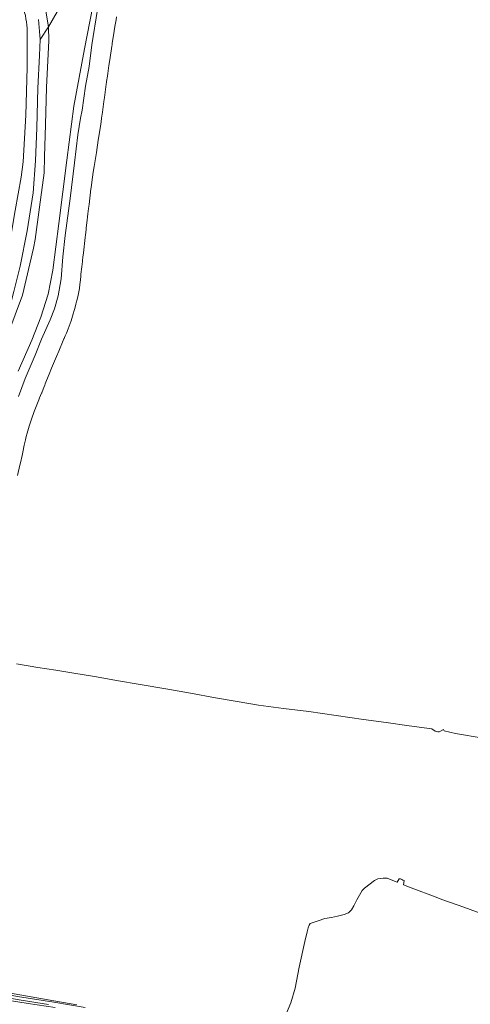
# Model space of a CAD drawing. Header units: metres. Extents: x 149984 to 156489, y 469398 to 478068.
# Tile 632 of 656: x 155610 to 155778, y 470886 to 471254. Entities that reach past the tile are written whole.
import ezdxf

# ---------------------------------------------------------------- set-up
doc = ezdxf.new("R2010")
doc.units = ezdxf.units.M
doc.header["$LTSCALE"] = 0.75
for name, color, linetype, lineweight in [('B-WE-GR-GRAS-GV', 252, 'Continuous', 13), ('B-WE-OG-TERREIN_OEVER-GV', 252, 'Continuous', 18), ('B-WE-OG-WATER-GV', 252, 'Continuous', 18), ('B-WE-OG-WATER_SLOOT-GV', 252, 'Continuous', 18), ('B-WE-VH-ONVERHARD-GV', 252, 'Continuous', 18)]:
    doc.layers.add(name, color=color, linetype=linetype, lineweight=lineweight)

msp = doc.modelspace()

# ---------------------------------------------------------------- linework, layer by layer
at = {"layer": 'B-WE-GR-GRAS-GV', "flags": 128}
for points in [[(155639.161, 471257.557), (155636.996, 471244.461), (155636.082, 471236.345), (155634.64, 471228.993), (155633.364, 471219.929), (155632.753, 471217.029), (155631.789, 471210.751), (155630.589, 471200.237), (155628.864, 471186.983), (155627.023, 471173.069), (155626.228, 471165.193), (155625.515, 471156.899), (155624.411, 471150.56), (155623.119, 471145.739), (155621.505, 471141.535), (155618.208, 471134.365), (155615.804, 471128.398), (155612.176, 471119.708), (155609.657, 471112.942)], [(155609.239, 471083.404), (155610.14, 471087.296), (155610.327, 471088.102), (155610.339, 471088.155), (155610.966, 471090.865), (155611.246, 471092.072), (155611.805, 471094.739), (155612.218, 471096.709), (155612.485, 471097.981), (155612.865, 471099.26), (155613.63, 471101.835), (155614.522, 471104.486), (155615.497, 471107.382), (155617.239, 471111.709), (155617.513, 471112.392), (155617.532, 471112.438), (155618.223, 471114.154), (155618.291, 471114.322), (155618.452, 471114.724), (155619.104, 471116.343), (155619.46, 471117.228), (155619.618, 471117.62), (155620.115, 471118.856), (155621.085, 471121.265), (155621.977, 471123.481), (155622.71, 471125.303), (155623.823, 471127.917), (155624.645, 471129.846), (155625.453, 471131.743), (155625.576, 471132.033), (155626.615, 471134.473), (155626.695, 471134.659), (155626.831, 471134.98), (155627.11, 471135.634), (155627.505, 471136.629), (155628.162, 471138.283), (155629.308, 471141.166), (155630.068, 471143.891), (155630.401, 471145.085), (155630.606, 471145.822), (155631.06, 471147.498), (155631.184, 471147.954), (155631.519, 471149.191), (155631.701, 471149.863), (155631.783, 471150.164), (155631.902, 471150.808), (155632.358, 471153.283), (155632.547, 471154.959), (155632.616, 471155.566), (155632.865, 471157.767), (155632.962, 471158.626), (155633.271, 471161.363), (155633.495, 471163.344), (155633.579, 471164.086), (155633.663, 471164.827), (155633.69, 471165.066), (155633.874, 471166.695), (155634.511, 471172.332), (155634.632, 471173.405), (155634.849, 471175.21), (155634.938, 471175.945), (155635.287, 471178.858), (155635.433, 471180.075), (155635.575, 471181.252), (155635.814, 471183.24), (155635.987, 471184.677), (155636.692, 471190.55), (155636.746, 471191.001), (155636.995, 471193.075), (155637.564, 471196.753), (155637.901, 471198.929), (155638.711, 471204.159), (155639.426, 471208.776), (155640.34, 471214.683), (155640.644, 471216.887), (155640.66, 471216.998), (155640.976, 471219.293), (155641.1, 471220.189), (155641.527, 471223.281), (155641.733, 471224.775), (155641.855, 471225.66), (155642.001, 471226.716), (155642.408, 471229.664), (155642.518, 471230.467), (155642.542, 471230.638), (155642.833, 471232.746), (155642.865, 471232.981), (155642.94, 471233.519), (155642.96, 471233.665), (155643.37, 471236.637), (155643.697, 471238.775), (155644.488, 471243.939), (155644.556, 471244.385), (155644.602, 471244.69), (155644.659, 471245.055), (155645.091, 471247.88), (155645.12, 471248.066), (155645.322, 471249.39), (155645.37, 471249.702), (155645.605, 471251.24), (155646.06, 471253.706), (155646.285, 471254.922)], [(155783.1, 470985.198), (155772.826, 470986.987), (155768.555, 470987.973), (155768.292, 470988.394), (155766.694, 470987.533), (155766.201, 470987.611), (155765.707, 470987.689), (155765.214, 470987.767), (155763.967, 470988.633), (155755.464, 470989.816), (155746.961, 470991), (155738.458, 470992.183), (155728.239, 470993.655), (155718.019, 470995.127), (155708.645, 470996.346), (155699.272, 470997.565), (155691.238, 470998.94), (155683.204, 471000.314), (155673.898, 471001.969), (155664.591, 471003.624), (155655.119, 471005.252), (155646.257, 471006.774), (155645.647, 471006.879), (155637.953, 471008.212), (155630.259, 471009.545), (155623.558, 471010.579), (155616.858, 471011.612), (155608.877, 471012.978)], [(155709.331, 470881.524), (155711.358, 470886.218), (155712.928, 470891.785), (155714.455, 470899.557), (155716.605, 470909.206), (155717.431, 470912.806), (155717.754, 470914.318), (155718.202, 470915.317), (155718.561, 470915.923), (155719.675, 470916.322), (155721.484, 470916.876), (155723.985, 470917.736), (155726.488, 470918.172), (155728.81, 470918.668), (155731.222, 470919.255), (155732.879, 470919.929), (155733.93, 470920.962), (155734.827, 470922.538), (155735.962, 470924.78), (155737.009, 470926.537), (155737.996, 470928.204), (155738.836, 470929.115), (155742.534, 470931.945), (155743.829, 470932.617), (155745.82, 470932.839), (155747.3, 470932.847), (155750.084, 470931.684), (155751.029, 470931.313), (155751.825, 470932.649), (155752.301, 470932.578), (155752.752, 470932.359), (155753.203, 470932.14), (155753.654, 470931.922), (155753.391, 470930.385), (155756.226, 470929.271), (155765.565, 470925.695), (155767.662, 470924.892), (155775.981, 470921.977), (155785.364, 470918.519)], [(155623.33, 470884.463), (155613.267, 470886.009), (155603.203, 470887.555), (155595.291, 470888.991), (155587.378, 470890.427), (155578.952, 470891.948), (155570.525, 470893.468), (155569.393, 470893.462), (155568.926, 470892.989), (155568.482, 470891.472), (155565.139, 470882.034)], [(155599.661, 470891.053), (155610.181, 470889.178), (155620.702, 470887.304), (155631.472, 470885.512)]]:
    msp.add_lwpolyline(points, dxfattribs=at)
at = {"layer": 'B-WE-OG-TERREIN_OEVER-GV'}
msp.add_lwpolyline([(155612.858, 471247.018, 0.1446721), (155608.353, 471265.322)], format="xyb", dxfattribs=at)
at = {"layer": 'B-WE-OG-TERREIN_OEVER-GV', "flags": 128}
for points in [[(155638.433, 471264.143), (155634.289, 471242.94), (155630.342, 471221.416), (155627.662, 471201.304), (155624.708, 471177.633), (155622.484, 471160.105), (155620.67, 471151.25), (155617.931, 471142.635), (155614.588, 471134.042), (155609.565, 471122.406)], [(155617.098, 471253.931), (155617.678, 471246.442), (155620.825, 471251.104), (155619.824, 471256.985), (155618.659, 471261.21), (155616.904, 471265.376)], [(155609.657, 471112.942), (155612.176, 471119.708), (155615.804, 471128.398), (155618.208, 471134.365), (155621.505, 471141.535), (155623.119, 471145.739), (155624.411, 471150.56), (155625.515, 471156.899), (155626.228, 471165.193), (155627.023, 471173.069), (155628.864, 471186.983), (155630.589, 471200.237), (155631.789, 471210.751), (155632.753, 471217.029), (155633.364, 471219.929), (155634.64, 471228.993), (155636.082, 471236.345), (155636.996, 471244.461), (155639.161, 471257.557)], [(155600.456, 471122.344), (155611.079, 471150.757), (155615.204, 471168.392), (155615.874, 471171.641), (155617.473, 471183.656), (155619.226, 471196.599), (155619.329, 471202.58), (155619.742, 471214.595), (155620.103, 471228.466), (155620.928, 471246.05), (155620.825, 471251.104), (155617.678, 471246.442), (155617.524, 471240.433), (155616.901, 471228.257), (155616.467, 471213.393), (155615.923, 471201.087), (155615.13, 471189.066), (155612.885, 471174.864), (155610.217, 471161.698), (155607.898, 471152.237)], [(155602.688, 471150.409), (155605.706, 471166.213), (155608.443, 471182.467), (155610.68, 471194.951), (155611.415, 471200.664), (155612.42, 471218.17), (155612.853, 471235.912), (155612.858, 471247.018)], [(155631.472, 470885.512), (155620.702, 470887.304), (155610.181, 470889.178), (155599.661, 470891.053), (155589.14, 470892.927), (155580.843, 470894.788), (155572.545, 470896.648), (155571.393, 470897.077), (155571.093, 470897.754), (155570.986, 470898.224), (155570.265, 470896.393), (155573.501, 470895.478), (155586.797, 470892.761), (155599.099, 470890.51), (155609.303, 470888.658), (155622.834, 470886.456), (155634.513, 470884.514)], [(155620.85, 470885.64), (155610.661, 470887.282), (155598.255, 470889.297), (155586.411, 470891.436), (155573.352, 470894.053), (155569.767, 470895.127), (155568.926, 470892.989), (155569.393, 470893.462), (155570.525, 470893.468), (155578.952, 470891.948), (155587.378, 470890.427), (155595.291, 470888.991), (155603.203, 470887.555), (155613.267, 470886.009), (155623.33, 470884.463)]]:
    msp.add_lwpolyline(points, dxfattribs=at)
at = {"layer": 'B-WE-OG-WATER-GV', "flags": 128}
for points in [[(155620.825, 471251.104), (155628.698, 471264.885), (155627.994, 471265.484), (155626.718, 471267.811), (155626.198, 471268.76), (155625.417, 471270.002), (155622.922, 471273.972), (155622.545, 471274.518), (155620.562, 471277.388), (155620.147, 471277.896), (155619.487, 471278.701), (155618.476, 471280.113), (155614.339, 471284.678), (155609.691, 471288.55), (155605.689, 471291.076)], [(155616.904, 471265.376), (155618.659, 471261.21), (155619.824, 471256.985), (155620.825, 471251.104)]]:
    msp.add_lwpolyline(points, dxfattribs=at)
at = {"layer": 'B-WE-OG-WATER_SLOOT-GV', "flags": 128}
for points in [[(155628.698, 471264.885), (155620.825, 471251.104), (155620.928, 471246.05), (155620.103, 471228.466), (155619.742, 471214.595), (155619.329, 471202.58), (155619.226, 471196.599), (155617.473, 471183.656), (155615.874, 471171.641), (155615.204, 471168.392), (155611.079, 471150.757), (155600.456, 471122.344)], [(155609.565, 471122.406), (155614.588, 471134.042), (155617.931, 471142.635), (155620.67, 471151.25), (155622.484, 471160.105), (155624.708, 471177.633), (155627.662, 471201.304), (155630.342, 471221.416), (155634.289, 471242.94), (155638.433, 471264.143)], [(155634.513, 470884.514), (155622.834, 470886.456), (155609.303, 470888.658), (155599.099, 470890.51), (155586.797, 470892.761), (155573.501, 470895.478), (155570.265, 470896.393), (155569.767, 470895.127), (155573.352, 470894.053), (155586.411, 470891.436), (155598.255, 470889.297), (155610.661, 470887.282), (155620.85, 470885.64)]]:
    msp.add_lwpolyline(points, dxfattribs=at)
at = {"layer": 'B-WE-VH-ONVERHARD-GV'}
msp.add_lwpolyline([(155608.353, 471265.322, -0.1446721), (155612.858, 471247.018)], format="xyb", dxfattribs=at)
at = {"layer": 'B-WE-VH-ONVERHARD-GV', "flags": 128}
for points in [[(155601.539, 471136.286), (155606.118, 471145.275), (155607.898, 471152.237), (155610.217, 471161.698), (155612.885, 471174.864), (155615.13, 471189.066), (155615.923, 471201.087), (155616.467, 471213.393), (155616.901, 471228.257), (155617.524, 471240.433), (155617.678, 471246.442), (155617.098, 471253.931)], [(155612.858, 471247.018), (155612.853, 471235.912), (155612.42, 471218.17), (155611.415, 471200.664), (155610.68, 471194.951), (155608.443, 471182.467), (155605.706, 471166.213), (155602.688, 471150.409)]]:
    msp.add_lwpolyline(points, dxfattribs=at)

doc.saveas('drawing.dxf')
